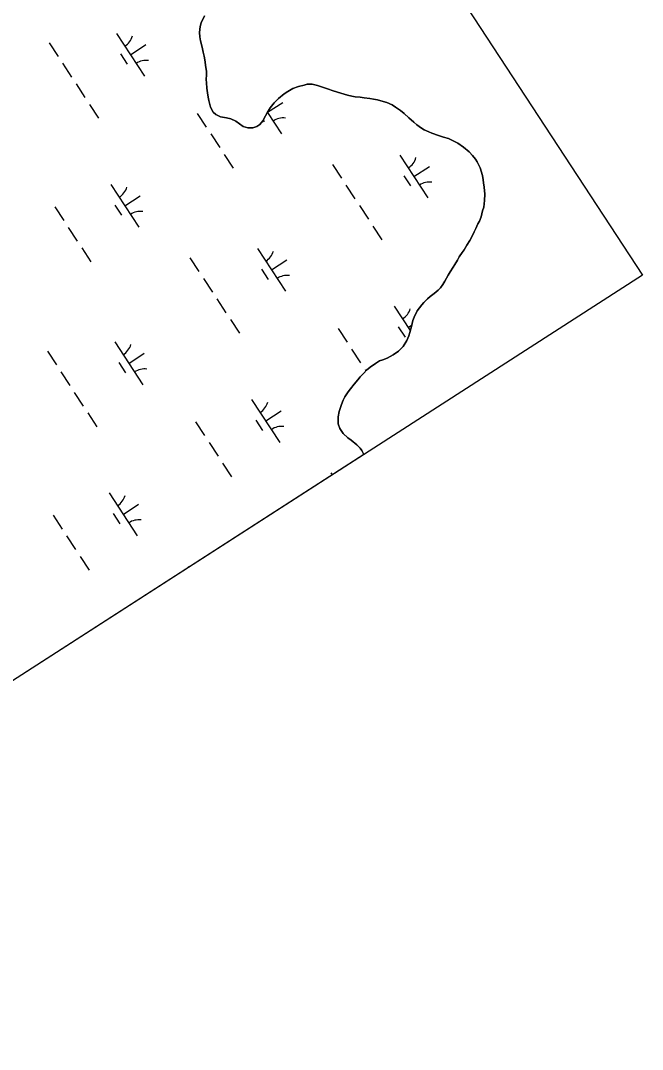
# Model space of a CAD drawing. Extents: x 3945642 to 3966284, y 206476 to 228921.
# Drawn here: x 3964157 to 3964764, y 213093 to 214097 of the extents above; entities that cross this region are included whole.
import ezdxf

# ---------------------------------------------------------------- set-up
doc = ezdxf.new("R2010")
doc.units = 0
for name, color, linetype in [('V-GRID-FRAM', 7, 'Continuous'), ('V-TOPO-SHOR', 7, 'Continuous'), ('V-WETL-SWMP', 7, 'Continuous')]:
    doc.layers.add(name, color=color, linetype=linetype)

msp = doc.modelspace()

# ---------------------------------------------------------------- linework, layer by layer
at = {"layer": 'V-GRID-FRAM'}
msp.add_lwpolyline([(3956475, 226502.1), (3964764.2, 213849), (3957669.1, 209282.6), (3949512, 222000.5), (3956475, 226502.1)], dxfattribs=at)
at = {"layer": 'V-TOPO-SHOR'}
for points in [[(3964595, 213969.1), (3964589.5, 213973.7), (3964584, 213977.8), (3964577.6, 213981), (3964574.7, 213982.1), (3964569.9, 213983.6), (3964565.1, 213985.3), (3964558.6, 213987.4), (3964555.5, 213988.6), (3964551.2, 213990.7), (3964548.4, 213992.2), (3964544.1, 213995.4), (3964541, 213998), (3964536.3, 214002.4), (3964531.6, 214006.6), (3964528.1, 214009.4), (3964523.1, 214012.9), (3964519.8, 214015), (3964514.8, 214017.3), (3964511.1, 214018.4), (3964505.6, 214019.9), (3964501.8, 214020.6), (3964498, 214021.1), (3964492.4, 214021.9), (3964488.5, 214022.4), (3964483.9, 214022.8), (3964480.5, 214023.6), (3964476.3, 214024.6), (3964469.8, 214026.3), (3964462.4, 214028.8), (3964456.7, 214030.7), (3964452.7, 214032.1), (3964446.9, 214033.9), (3964441.8, 214035.2), (3964436.9, 214035.1), (3964433.9, 214034.4), (3964428.4, 214033.1), (3964422.8, 214030.9), (3964418.1, 214028.2), (3964414.4, 214025.8), (3964408.8, 214021.2), (3964404.6, 214016.9), (3964400.8, 214012.1), (3964397.9, 214007.2), (3964396.3, 214004.3), (3964393.6, 213999.6), (3964390.6, 213995.9), (3964387.8, 213993.8), (3964383.7, 213992.6), (3964379, 213992.5), (3964374.5, 213994), (3964370.8, 213996.4), (3964367.4, 213999.2), (3964362.3, 214001.3), (3964358.2, 214002.3), (3964352.4, 214003.5), (3964347.6, 214005.7), (3964345.3, 214007.9), (3964342.5, 214012.8), (3964340.9, 214019.4), (3964340.4, 214022.4), (3964339.6, 214026.9), (3964339, 214031.5), (3964338.6, 214036.4), (3964338.4, 214039.7), (3964338.6, 214044.3), (3964338.5, 214047.9), (3964337.8, 214053.4), (3964337.3, 214057.1), (3964336.3, 214062.6), (3964335.5, 214066.4), (3964334.3, 214071.4), (3964332.7, 214077.6), (3964332.1, 214081.4), (3964331.7, 214085.8), (3964332.3, 214091.6), (3964333.5, 214095.2), (3964336.6, 214101.9)], [(3964492.3, 213674), (3964492, 213674.6), (3964490.4, 213677.6), (3964488.5, 213680.1), (3964485.4, 213683.3), (3964479.8, 213687.7), (3964476.7, 213690.2), (3964472, 213694.3), (3964468.8, 213699.3), (3964467.2, 213703.8), (3964467.1, 213710.5), (3964468.1, 213715.8), (3964469.5, 213719.7), (3964470.5, 213722.7), (3964472.1, 213727), (3964473.8, 213730.1), (3964476.9, 213734.9), (3964479.2, 213738), (3964482.8, 213742.6), (3964486.3, 213746.6), (3964488.7, 213749.6), (3964492.3, 213753.3), (3964494.8, 213756), (3964498.3, 213759.1), (3964503.5, 213762.7), (3964507.6, 213765.1), (3964510.6, 213766.3), (3964514.9, 213767.9), (3964520.9, 213771.1), (3964526, 213774.8), (3964530.7, 213779.4), (3964534.2, 213785), (3964536, 213789.5), (3964537.1, 213792.9), (3964538.6, 213798.8), (3964540, 213804.7), (3964541.3, 213808), (3964544.3, 213814), (3964548.7, 213819.8), (3964550.7, 213822.2), (3964554.3, 213825.7), (3964556.9, 213827.9), (3964560.8, 213830.8), (3964564.7, 213834.3), (3964567.1, 213836.4), (3964569.4, 213839.9), (3964571.2, 213842.9), (3964574.5, 213848.7), (3964576.5, 213852.2), (3964579.4, 213856.7), (3964580.9, 213859.4), (3964583.5, 213863.6), (3964585.4, 213866.7), (3964588.1, 213870.9), (3964590.1, 213873.7), (3964592.8, 213878), (3964595.7, 213882.8), (3964597.5, 213886.1), (3964599.9, 213891.1), (3964601.6, 213894.3), (3964603.6, 213898.9), (3964605, 213901.7), (3964606.7, 213905.9), (3964608.2, 213911.5), (3964609.3, 213915.3), (3964610, 213921.7), (3964610.2, 213928), (3964609.6, 213934.7), (3964609.1, 213938.8), (3964608.7, 213941.8), (3964607.9, 213946.2), (3964605.8, 213953.6), (3964603, 213959.4), (3964601.3, 213962.2), (3964598.2, 213965.7), (3964595, 213969.1)]]:
    msp.add_lwpolyline(points, dxfattribs=at)
at = {"layer": 'V-WETL-SWMP'}
for p, q in [((3964336.6, 214101.9), (3964333.5, 214095.2)), ((3964332.3, 214091.6), (3964331.7, 214085.8)), ((3964331.7, 214085.8), (3964332.1, 214081.4)), ((3964333.5, 214095.2), (3964332.3, 214091.6)), ((3964250.8, 214084.8), (3964278.2, 214043)), ((3964332.1, 214081.4), (3964332.7, 214077.6)), ((3964332.7, 214077.6), (3964334.3, 214071.4)), ((3964185, 214075.7), (3964193.7, 214062.3)), ((3964264.5, 214063.9), (3964279.5, 214073.8)), ((3964334.3, 214071.4), (3964335.5, 214066.4)), ((3964335.5, 214066.4), (3964336.3, 214062.6)), ((3964254.7, 214064.7), (3964261.3, 214054.6)), ((3964336.3, 214062.6), (3964337.3, 214057.1)), ((3964337.3, 214057.1), (3964337.8, 214053.4)), ((3964198.1, 214055.6), (3964206.9, 214042.2)), ((3964337.8, 214053.4), (3964338.5, 214047.9)), ((3964338.5, 214047.9), (3964338.6, 214044.3)), ((3964338.6, 214044.3), (3964338.4, 214039.7)), ((3964338.4, 214039.7), (3964338.6, 214036.4)), ((3964338.6, 214036.4), (3964339, 214031.5)), ((3964211.3, 214035.5), (3964220, 214022.1)), ((3964339, 214031.5), (3964339.6, 214026.9)), ((3964339.6, 214026.9), (3964340.4, 214022.4)), ((3964408.8, 214021.2), (3964414.4, 214025.8)), ((3964414.4, 214025.8), (3964418.1, 214028.2)), ((3964418.1, 214028.2), (3964422.8, 214030.9)), ((3964422.8, 214030.9), (3964428.4, 214033.1)), ((3964428.4, 214033.1), (3964433.9, 214034.4)), ((3964433.9, 214034.4), (3964436.9, 214035.1)), ((3964436.9, 214035.1), (3964441.8, 214035.2)), ((3964441.8, 214035.2), (3964446.9, 214033.9)), ((3964446.9, 214033.9), (3964452.7, 214032.1)), ((3964452.7, 214032.1), (3964456.7, 214030.7)), ((3964456.7, 214030.7), (3964462.4, 214028.8)), ((3964462.4, 214028.8), (3964469.8, 214026.3)), ((3964469.8, 214026.3), (3964476.3, 214024.6)), ((3964340.4, 214022.4), (3964340.9, 214019.4)), ((3964340.9, 214019.4), (3964342.5, 214012.8)), ((3964398.2, 214007.8), (3964413.1, 214017.5)), ((3964400.8, 214012.1), (3964404.6, 214016.9)), ((3964404.6, 214016.9), (3964408.8, 214021.2)), ((3964476.3, 214024.6), (3964480.5, 214023.6)), ((3964480.5, 214023.6), (3964483.9, 214022.8)), ((3964483.9, 214022.8), (3964488.5, 214022.4)), ((3964488.5, 214022.4), (3964492.4, 214021.9)), ((3964492.4, 214021.9), (3964498, 214021.1)), ((3964498, 214021.1), (3964501.8, 214020.6)), ((3964501.8, 214020.6), (3964505.6, 214019.9)), ((3964505.6, 214019.9), (3964511.1, 214018.4)), ((3964511.1, 214018.4), (3964514.8, 214017.3)), ((3964514.8, 214017.3), (3964519.8, 214015)), ((3964224.4, 214015.4), (3964233.2, 214002.1)), ((3964329.6, 214006.7), (3964338.4, 213993.4)), ((3964342.5, 214012.8), (3964345.3, 214007.9)), ((3964345.3, 214007.9), (3964347.6, 214005.7)), ((3964347.6, 214005.7), (3964352.4, 214003.5)), ((3964396.3, 214004.3), (3964397.9, 214007.2)), ((3964397.9, 214007.2), (3964400.8, 214012.1)), ((3964398.1, 214007.6), (3964411.7, 213986.7)), ((3964519.8, 214015), (3964523.1, 214012.9)), ((3964523.1, 214012.9), (3964528.1, 214009.4)), ((3964528.1, 214009.4), (3964531.6, 214006.6)), ((3964531.6, 214006.6), (3964536.3, 214002.4)), ((3964352.4, 214003.5), (3964358.3, 214002.3)), ((3964358.3, 214002.3), (3964362.3, 214001.3)), ((3964362.3, 214001.3), (3964367.4, 213999.2)), ((3964367.4, 213999.2), (3964370.8, 213996.4)), ((3964370.8, 213996.4), (3964374.5, 213994)), ((3964387.8, 213993.8), (3964390.6, 213995.9)), ((3964390.6, 213995.9), (3964393.6, 213999.6)), ((3964393.6, 213999.6), (3964396.3, 214004.3)), ((3964393.9, 214000), (3964394.9, 213998.4)), ((3964536.3, 214002.4), (3964541, 213998)), ((3964541, 213998), (3964544.1, 213995.4)), ((3964544.1, 213995.4), (3964548.4, 213992.2)), ((3964342.8, 213986.7), (3964351.6, 213973.3)), ((3964374.5, 213994), (3964379, 213992.5)), ((3964379, 213992.5), (3964383.7, 213992.6)), ((3964383.7, 213992.6), (3964387.8, 213993.8)), ((3964548.4, 213992.2), (3964551.2, 213990.7)), ((3964551.2, 213990.7), (3964555.5, 213988.6)), ((3964555.5, 213988.6), (3964558.6, 213987.4)), ((3964558.6, 213987.4), (3964565.1, 213985.3)), ((3964565.1, 213985.3), (3964569.9, 213983.6)), ((3964569.9, 213983.6), (3964574.7, 213982.1)), ((3964574.7, 213982.1), (3964577.6, 213981)), ((3964577.6, 213981), (3964584, 213977.8)), ((3964584, 213977.8), (3964589.5, 213973.7)), ((3964356, 213966.6), (3964364.7, 213953.2)), ((3964527.4, 213966), (3964554.8, 213924.2)), ((3964589.5, 213973.7), (3964595, 213969.1)), ((3964595, 213969.1), (3964598.2, 213965.7)), ((3964598.2, 213965.7), (3964601.3, 213962.2)), ((3964461.6, 213956.9), (3964470.4, 213943.5)), ((3964601.3, 213962.2), (3964603, 213959.4)), ((3964603, 213959.4), (3964605.8, 213953.6)), ((3964531.4, 213945.9), (3964537.9, 213935.9)), ((3964541.1, 213945.1), (3964556.2, 213955)), ((3964605.8, 213953.6), (3964607.9, 213946.2)), ((3964607.9, 213946.2), (3964608.7, 213941.8)), ((3964245.2, 213937.4), (3964272.6, 213895.6)), ((3964474.8, 213936.8), (3964483.5, 213923.4)), ((3964608.7, 213941.8), (3964609.1, 213938.8)), ((3964609.1, 213938.8), (3964609.6, 213934.7)), ((3964258.9, 213916.5), (3964274, 213926.4)), ((3964609.6, 213934.7), (3964610.2, 213928)), ((3964610.2, 213928), (3964610, 213921.7)), ((3964190.5, 213915.6), (3964199.3, 213902.2)), ((3964249.2, 213917.3), (3964255.7, 213907.3)), ((3964487.9, 213916.8), (3964496.7, 213903.4)), ((3964609.3, 213915.3), (3964608.2, 213911.5)), ((3964610, 213921.7), (3964609.3, 213915.3)), ((3964606.7, 213905.9), (3964605, 213901.7)), ((3964608.2, 213911.5), (3964606.7, 213905.9)), ((3964203.7, 213895.5), (3964212.4, 213882.1)), ((3964501.1, 213896.7), (3964509.8, 213883.3)), ((3964603.6, 213898.9), (3964601.6, 213894.3)), ((3964605, 213901.7), (3964603.6, 213898.9)), ((3964597.5, 213886.1), (3964595.7, 213882.8)), ((3964599.9, 213891.1), (3964597.5, 213886.1)), ((3964601.6, 213894.3), (3964599.9, 213891.1)), ((3964216.8, 213875.4), (3964225.6, 213862)), ((3964592.8, 213878), (3964590.1, 213873.7)), ((3964595.7, 213882.8), (3964592.8, 213878)), ((3964322.5, 213865.8), (3964331.2, 213852.4)), ((3964388.3, 213874.9), (3964415.7, 213833.1)), ((3964585.4, 213866.7), (3964583.5, 213863.6)), ((3964588.1, 213870.9), (3964585.4, 213866.7)), ((3964590.1, 213873.7), (3964588.1, 213870.9)), ((3964402, 213854), (3964417, 213863.8)), ((3964579.4, 213856.7), (3964576.5, 213852.2)), ((3964580.9, 213859.4), (3964579.4, 213856.7)), ((3964583.5, 213863.6), (3964580.9, 213859.4)), ((3964335.6, 213845.7), (3964344.4, 213832.3)), ((3964392.2, 213854.8), (3964398.8, 213844.7)), ((3964574.5, 213848.7), (3964571.2, 213842.9)), ((3964576.5, 213852.2), (3964574.5, 213848.7)), ((3964567.1, 213836.4), (3964564.7, 213834.3)), ((3964569.4, 213839.9), (3964567.1, 213836.4)), ((3964571.2, 213842.9), (3964569.4, 213839.9)), ((3964348.8, 213825.6), (3964357.6, 213812.2)), ((3964554.3, 213825.7), (3964550.7, 213822.2)), ((3964556.9, 213827.9), (3964554.3, 213825.7)), ((3964560.8, 213830.8), (3964556.9, 213827.9)), ((3964564.7, 213834.3), (3964560.8, 213830.8)), ((3964521.9, 213818.7), (3964537.6, 213794.7)), ((3964548.7, 213819.8), (3964544.3, 213814)), ((3964550.7, 213822.2), (3964548.7, 213819.8)), ((3964361.9, 213805.5), (3964370.7, 213792.1)), ((3964540, 213804.7), (3964538.7, 213798.8)), ((3964541.3, 213808), (3964540, 213804.7)), ((3964544.3, 213814), (3964541.3, 213808)), ((3964467.2, 213796.8), (3964475.9, 213783.4)), ((3964525.8, 213798.5), (3964532.4, 213788.5)), ((3964535.6, 213797.7), (3964538.9, 213799.9)), ((3964538.7, 213798.8), (3964537.1, 213792.9)), ((3964534.2, 213785), (3964530.7, 213779.4)), ((3964536, 213789.5), (3964534.2, 213785)), ((3964537.1, 213792.9), (3964536, 213789.5)), ((3964183.3, 213774.6), (3964192.1, 213761.2)), ((3964249.1, 213783.7), (3964276.5, 213741.9)), ((3964480.3, 213776.7), (3964489.1, 213763.4)), ((3964526, 213774.8), (3964520.9, 213771.1)), ((3964530.7, 213779.4), (3964526, 213774.8)), ((3964262.8, 213762.8), (3964277.9, 213772.7)), ((3964507.6, 213765.1), (3964503.5, 213762.7)), ((3964510.6, 213766.3), (3964507.6, 213765.1)), ((3964514.9, 213767.9), (3964510.6, 213766.3)), ((3964520.9, 213771.1), (3964514.9, 213767.9)), ((3964196.5, 213754.5), (3964205.3, 213741.1)), ((3964253.1, 213763.6), (3964259.7, 213753.6)), ((3964494.8, 213756), (3964492.3, 213753.3)), ((3964493.5, 213756.7), (3964494.3, 213755.4)), ((3964498.3, 213759.1), (3964494.8, 213756)), ((3964503.5, 213762.7), (3964498.3, 213759.1)), ((3964486.3, 213746.6), (3964482.8, 213742.6)), ((3964488.7, 213749.6), (3964486.3, 213746.6)), ((3964492.3, 213753.3), (3964488.7, 213749.6)), ((3964209.6, 213734.5), (3964218.4, 213721.1)), ((3964476.9, 213734.9), (3964473.8, 213730.1)), ((3964479.2, 213738), (3964476.9, 213734.9)), ((3964482.8, 213742.6), (3964479.2, 213738)), ((3964382.7, 213727.5), (3964410.1, 213685.7)), ((3964472.1, 213727), (3964470.5, 213722.7)), ((3964473.8, 213730.1), (3964472.1, 213727)), ((3964222.8, 213714.4), (3964231.6, 213701)), ((3964396.4, 213706.6), (3964411.5, 213716.5)), ((3964468.1, 213715.8), (3964467.1, 213710.5)), ((3964469.5, 213719.7), (3964468.1, 213715.8)), ((3964470.5, 213722.7), (3964469.5, 213719.7)), ((3964328, 213705.7), (3964336.8, 213692.3)), ((3964386.7, 213707.4), (3964393.3, 213697.3)), ((3964467.1, 213710.5), (3964467.2, 213703.8)), ((3964467.2, 213703.8), (3964468.8, 213699.3)), ((3964468.8, 213699.3), (3964472, 213694.3)), ((3964472, 213694.3), (3964476.7, 213690.2)), ((3964341.2, 213685.6), (3964349.9, 213672.2)), ((3964476.7, 213690.2), (3964479.8, 213687.7)), ((3964479.8, 213687.7), (3964485.5, 213683.3)), ((3964485.5, 213683.3), (3964488.5, 213680.1)), ((3964488.5, 213680.1), (3964490.4, 213677.6)), ((3964490.4, 213677.6), (3964492, 213674.6)), ((3964492, 213674.6), (3964492.3, 213674)), ((3964492.3, 213674), (3964083.1, 213410.6)), ((3964354.3, 213665.5), (3964363.1, 213652.1)), ((3964460, 213655.8), (3964461.2, 213654)), ((3964243.6, 213636.4), (3964271, 213594.5)), ((3964257.3, 213615.4), (3964272.3, 213625.3)), ((3964188.9, 213614.5), (3964197.7, 213601.1)), ((3964247.5, 213616.2), (3964254.1, 213606.2)), ((3964202, 213594.4), (3964210.8, 213581.1)), ((3964215.2, 213574.4), (3964224, 213561)), ((3964320.9, 213564.7), (3964321.3, 213564))]:
    msp.add_line(p, q, dxfattribs=at)
for centre, start, end in [((3964249.5, 214087.1), 302.4575, 344.0011), ((3964279.8, 214040.9), 82.4574, 124.0011), ((3964413.4, 213984.7), 82.4574, 124.0011), ((3964526.2, 213968.4), 302.4575, 344.0011), ((3964556.4, 213922.1), 82.4574, 124.0011), ((3964244, 213939.7), 302.4575, 344.0011), ((3964274.2, 213893.5), 82.4574, 124.0011), ((3964387, 213877.2), 302.4575, 344.0011), ((3964417.3, 213831), 82.4574, 124.0011), ((3964520.6, 213821), 302.4575, 344.0011), ((3964247.9, 213786.1), 302.4575, 344.0011), ((3964278.2, 213739.8), 82.4574, 124.0011), ((3964381.5, 213729.8), 302.4575, 344.0011), ((3964411.8, 213683.6), 82.4574, 124.0011), ((3964242.3, 213638.7), 302.4575, 344.0011), ((3964272.6, 213592.5), 82.4574, 124.0011)]:
    msp.add_arc(centre, 17.6, start, end, dxfattribs=at)

doc.saveas('drawing.dxf')
